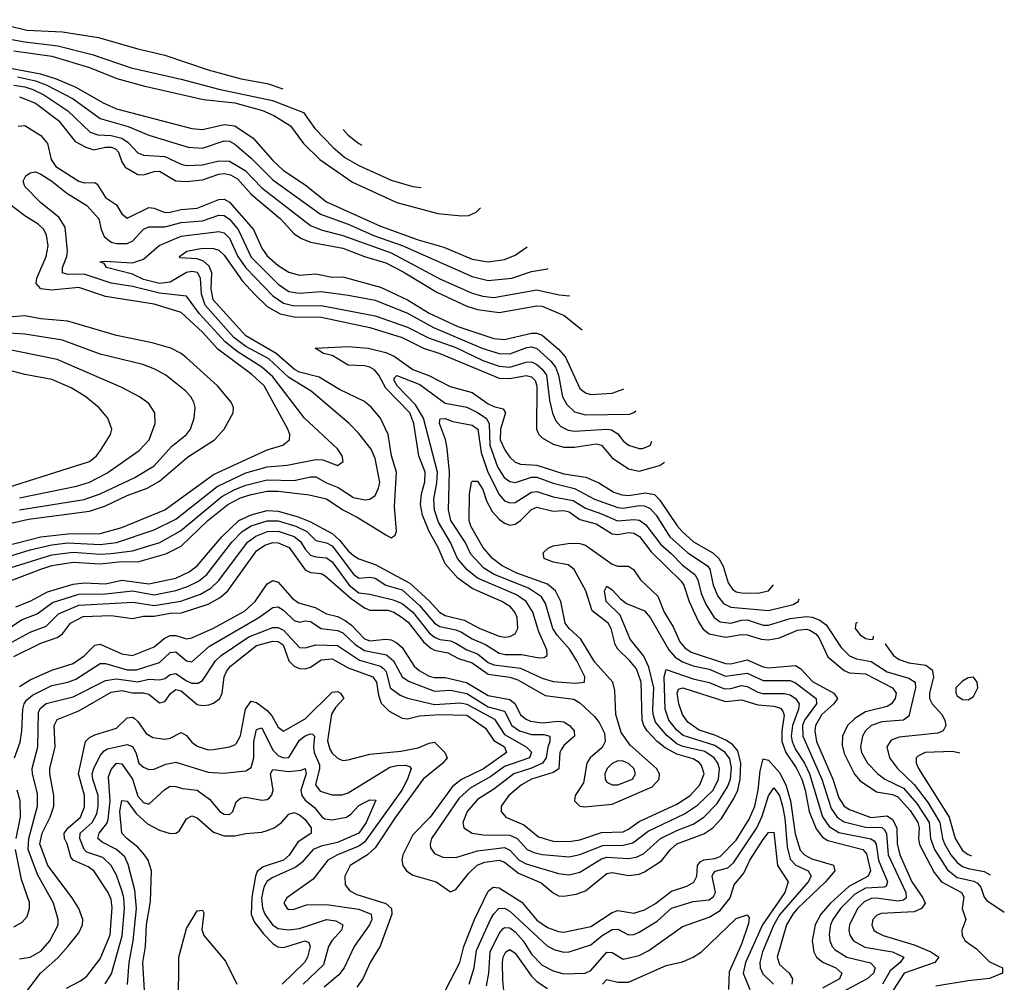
# Model space of a CAD drawing. Header units: inches. Extents: x 1305375 to 1407406, y 744550 to 841633.
# Tile 441 of 509: x 1375911 to 1379565, y 835577 to 839149. Entities that reach past the tile are written whole.
import ezdxf

# ---------------------------------------------------------------- set-up
doc = ezdxf.new("R2010")
doc.units = ezdxf.units.IN
doc.header["$MEASUREMENT"] = 0
doc.layers.add('B3873', color=7, linetype='Continuous')

msp = doc.modelspace()

# ---------------------------------------------------------------- linework, layer by layer
at = {"layer": 'B3873', "color": 5}
for points, elevation in [([(1375123, 838864.4), (1375130, 838862.5), (1375170, 838861.3), (1375210, 838866.4), (1375270, 838903.8), (1375319.2, 838920.8), (1375350, 838938), (1375505.2, 839050), (1375521.1, 839070), (1375541.9, 839118.1), (1375563, 839137), (1375590, 839149.3), (1375797.9, 839137.9), (1375867.5, 839127.5), (1375937.1, 839110), (1376070, 839103.8), (1376203.5, 839083.6), (1376350, 839040.6), (1376450, 839017.2), (1376610, 838963.5), (1376733.1, 838930), (1376830, 838912.8), (1376888, 838892.7)], 1860), ([(1375758, 839098), (1375930, 839066.5), (1376052.1, 839052.1), (1376179.6, 839019.6), (1376324.7, 838970), (1376510, 838928.9), (1376650, 838891.4), (1376849.7, 838849.7), (1376964.3, 838804.3), (1377006, 838746), (1377074.8, 838674.8), (1377118.1, 838638.1), (1377170, 838607.7), (1377290, 838554.3), (1377370, 838530.1), (1377401.4, 838525.9)], 1840), ([(1375890, 839033.3), (1376030, 839013.9), (1376170, 838971.7), (1376271.5, 838931.5), (1376370, 838903.8), (1376592.7, 838852.7), (1376710, 838841.3), (1376812.4, 838812.4), (1376853.8, 838793.8), (1376915.8, 838755.8), (1376964.6, 838690), (1377024.9, 838630), (1377146, 838546), (1377310, 838470.4), (1377462.4, 838430), (1377550, 838420.8), (1377577.5, 838422.5), (1377604.6, 838435.4), (1377620.9, 838450.4)], 1820), ([(1375830, 838977.5), (1375988, 838948), (1376046, 838930), (1376119.2, 838899.3), (1376220.5, 838840.5), (1376270, 838818.1), (1376550, 838745.6), (1376590, 838742.3), (1376670, 838759.8), (1376710, 838754.8), (1376777.2, 838710), (1376850, 838626.9), (1376890, 838590.1), (1376970, 838535.8), (1377050, 838473.3), (1377250, 838383.1), (1377390, 838332.5), (1377484.5, 838304.5), (1377590, 838261.1), (1377649.6, 838250.4), (1377710, 838259), (1377750, 838274.8), (1377794.7, 838306.1)], 1780), ([(1375903.3, 838936.7), (1375970, 838922.3), (1376010, 838907.3), (1376110, 838855.5), (1376210, 838782), (1376313.1, 838753.1), (1376390, 838721), (1376536.3, 838676.3), (1376590, 838672.1), (1376670, 838700.1), (1376690, 838698.3), (1376710, 838687.2), (1376770, 838635.4), (1376850, 838555), (1377026.9, 838426.9), (1377130, 838390.6), (1377227.5, 838347.5), (1377330, 838311.8), (1377590, 838195.9), (1377650, 838181.9), (1377737.4, 838190), (1377810, 838214.7), (1377870, 838224.5), (1377872, 838225.5)], 1760), ([(1375890, 838906.8), (1375930, 838900.3), (1375959.4, 838890), (1376000.3, 838870), (1376090, 838811), (1376172.4, 838732.4), (1376201.6, 838721.6), (1376250, 838719.3), (1376290, 838710), (1376314.1, 838694.1), (1376350, 838654.7), (1376370, 838646.3), (1376450, 838641.4), (1376510, 838612.9), (1376530, 838608.5), (1376590, 838610.6), (1376650, 838625.5), (1376690, 838623.6), (1376747.3, 838590), (1376810, 838525.3), (1376990, 838386), (1377029.4, 838369.4), (1377110, 838348.4), (1377290, 838283.8), (1377470, 838187.9), (1377590, 838133.9), (1377630, 838123.1), (1377670, 838118.5), (1377830, 838146.4), (1377912.5, 838127.5), (1377952.7, 838123.8)], 1740), ([(1375910, 838863), (1375970, 838839), (1376055.1, 838775.1), (1376117.6, 838697.6), (1376156.1, 838676.1), (1376186.8, 838666.8), (1376230, 838675.8), (1376250, 838676), (1376266.5, 838670), (1376277.4, 838657.4), (1376290, 838621.6), (1376302.5, 838602.5), (1376350, 838574.8), (1376370, 838572.9), (1376410, 838585.8), (1376430, 838587.6), (1376490, 838551.4), (1376530, 838548.5), (1376590, 838555.4), (1376650, 838576), (1376670, 838578.6), (1376693.8, 838573.8), (1376718.9, 838558.9), (1376770, 838501.7), (1376878.6, 838410), (1376930, 838354.7), (1376956.8, 838336.8), (1376990, 838323.9), (1377110, 838301.2), (1377190, 838270.8), (1377270, 838246.9), (1377333.7, 838213.7), (1377458.5, 838138.5), (1377570, 838086.1), (1377610, 838074.1), (1377690, 838062.1), (1377830, 838087.6), (1377850, 838085.7), (1377931.4, 838051.4), (1377997.8, 837998.7)], 1720), ([(1375905.8, 838754.2), (1375930, 838756), (1375990, 838719.6), (1376014.6, 838690), (1376028.5, 838630), (1376045, 838605), (1376130, 838550.1), (1376150, 838543.6), (1376190, 838544.7), (1376198.7, 838538.7), (1376229.8, 838489.8), (1376270, 838462), (1376290, 838428.8), (1376310, 838413.1), (1376390, 838452.6), (1376410, 838450.1), (1376450, 838433.5), (1376470, 838435.1), (1376510, 838445.4), (1376570, 838450.1), (1376650, 838482.3), (1376670, 838483.2), (1376690, 838471.6), (1376778.8, 838370), (1376810, 838301.4), (1376830, 838273.3), (1376870, 838236.7), (1376910, 838212.1), (1376950, 838201), (1377010, 838205.9), (1377070, 838194.1), (1377110, 838194.5), (1377250, 838156.5), (1377350, 838109.3), (1377430, 838059.9), (1377536.8, 838010), (1377670, 837966.2), (1377710, 837962.2), (1377810, 837985.9), (1377830, 837985.7), (1377850, 837979), (1377910, 837926.6), (1377936.3, 837896.3), (1377990, 837780.1), (1378010, 837765), (1378030, 837758.6), (1378110, 837762.8), (1378150, 837778.3), (1378151.7, 837779.6)], 1680), ([(1377111.3, 838741.7), (1377130, 838721.2), (1377170, 838689.2), (1377181.1, 838683.5)], 1860), ([(1375850, 837151.1), (1375950, 837182), (1376030, 837200), (1376090, 837207.1), (1376210, 837201.9), (1376270, 837208.4), (1376410, 837255.6), (1376490, 837295.9), (1376643.6, 837416.4), (1376750, 837467.2), (1376830, 837489.3), (1376903.8, 837496.2), (1377010, 837516.7), (1377036.3, 837516.3), (1377090, 837495.2), (1377111.9, 837510), (1377107.9, 837530), (1377090, 837556.5), (1376968.4, 837670), (1376850, 837823.8), (1376810, 837860.1), (1376718.1, 837918.1), (1376673.4, 837953.4), (1376577.8, 838057.8), (1376530, 838123.6), (1376430, 838133.7), (1376330, 838159.6), (1376250, 838170.9), (1376150, 838205.4), (1376090, 838203.9), (1376069.6, 838209.6), (1376070.4, 838230), (1376085.8, 838270), (1376088.6, 838290), (1376079.5, 838379.5), (1376056.1, 838416.1), (1375989.8, 838470), (1375929.8, 838530), (1375923.8, 838550), (1375934.5, 838570), (1375950, 838580.6), (1375970, 838585.2), (1375990, 838575.9), (1376030.6, 838550), (1376085.7, 838505.7), (1376160.2, 838460.2), (1376204.2, 838410), (1376213.2, 838370), (1376224.3, 838344.3), (1376250, 838323.7), (1376270, 838318.2), (1376310, 838318.9), (1376331.2, 838328.8), (1376370, 838371.4), (1376390, 838381), (1376450, 838380.1), (1376510, 838396.9), (1376590, 838402.3), (1376650, 838424.3), (1376670, 838422.3), (1376690, 838408.8), (1376721.7, 838370), (1376770, 838267.4), (1376870, 838167.5), (1376910, 838141.1), (1376950, 838134.5), (1377030, 838140.4), (1377130, 838127.3), (1377230, 838108.1), (1377350, 838060.4), (1377447.2, 838007.2), (1377630, 837929.1), (1377690, 837909.8), (1377730, 837908.7), (1377792.5, 837932.5), (1377810, 837934.9), (1377830, 837929.2), (1377882.5, 837882.5), (1377899.7, 837859.7), (1377911, 837830), (1377925.1, 837750), (1377940.9, 837720.9), (1377970, 837694.3), (1378010, 837682.7), (1378174.4, 837685.6), (1378190, 837691.6), (1378196.8, 837697.9)], 1660), ([(1375850, 837193.5), (1375990, 837230.2), (1376090, 837240.8), (1376210, 837242.5), (1376290, 837265.1), (1376450, 837330.1), (1376630, 837461), (1376830, 837552.9), (1376887.1, 837570), (1376912.2, 837590), (1376914.1, 837610), (1376906.2, 837630), (1376818, 837790), (1376773, 837833), (1376646.2, 837926.2), (1376589.3, 837990), (1376510, 838062.5), (1376410, 838093.2), (1376230, 838121.5), (1376130, 838155.1), (1376030, 838145.8), (1375989.1, 838150), (1375972.1, 838170), (1375974.5, 838190), (1376009.9, 838270), (1376017, 838310), (1376010.9, 838350), (1376000.8, 838370), (1375979.8, 838390), (1375930, 838420.8), (1375879.5, 838459.5)], 1680), ([(1375859.9, 837110), (1376030, 837163.2), (1376110, 837173.2), (1376210, 837165.4), (1376250, 837167.5), (1376330, 837178.4), (1376430.9, 837209.1), (1376507.9, 837252.1), (1376660.8, 837379.2), (1376710, 837406.1), (1376750, 837422), (1376830, 837442), (1376930, 837438.7), (1376990, 837453.2), (1377010, 837452.9), (1377049.8, 837429.8), (1377092.5, 837412.5), (1377150, 837375.7), (1377192.9, 837367.1), (1377210.8, 837369.2), (1377230, 837383.2), (1377242.7, 837410), (1377247.2, 837432.8), (1377230, 837520.4), (1377214.8, 837554.8), (1377170, 837613.3), (1377133.3, 837650), (1376993, 837770), (1376910, 837821.7), (1376835.3, 837890), (1376750, 837936.7), (1376705.8, 837970), (1376599.2, 838090), (1376586.2, 838130), (1376581.7, 838190), (1376570.6, 838210.6), (1376550, 838215.2), (1376530, 838211.5), (1376470, 838175.1), (1376430, 838170.6), (1376370, 838185.1), (1376330, 838205.4), (1376233.7, 838230), (1376224.2, 838244.2), (1376209.1, 838250.9), (1376226.4, 838253.6), (1376330, 838246.3), (1376370, 838260.8), (1376428.2, 838311.8), (1376510, 838345.3), (1376650, 838363.2), (1376670, 838357.8), (1376690, 838337.9), (1376720.5, 838270), (1376750, 838228), (1376850, 838124.2), (1376890, 838096.9), (1376930, 838087.3), (1377030, 838088.5), (1377230, 838050.3), (1377350, 838008.6), (1377428.4, 837968.4), (1377530, 837933), (1377630, 837883.9), (1377690, 837862.8), (1377730, 837859.9), (1377790, 837878.2), (1377810, 837878.9), (1377830, 837869.5), (1377850, 837852.7), (1377865.5, 837830), (1377877.2, 837737.2), (1377888.4, 837688.4), (1377900.4, 837660.4), (1377919.4, 837639.4), (1377946.4, 837626.4), (1377970, 837622.1), (1378090, 837630), (1378107, 837627), (1378130, 837612.6), (1378150, 837586.1), (1378170, 837570.6), (1378210, 837557.4), (1378222.4, 837557.6), (1378250, 837569.4), (1378257.3, 837584.6)], 1640), ([(1375870, 837064.4), (1375989.2, 837110), (1376030, 837123.1), (1376110, 837136.1), (1376210, 837129.7), (1376290, 837138.3), (1376350, 837137.2), (1376453.6, 837166.4), (1376510, 837195.6), (1376609.7, 837290), (1376683.3, 837350), (1376730, 837374.9), (1376770, 837387.6), (1376830, 837399.1), (1376870, 837399.1), (1376985.8, 837385.8), (1377050, 837370.9), (1377109.6, 837330), (1377163.4, 837303.4), (1377270, 837237.1), (1377290, 837226.7), (1377303.8, 837236.2), (1377309, 837251), (1377302.4, 837342.4), (1377309.3, 837470), (1377291.1, 837530), (1377277.8, 837610), (1377249.9, 837670), (1377216.7, 837710), (1377190, 837732.3), (1377097.2, 837777.2), (1377022, 837822), (1376950, 837841.3), (1376931.1, 837851.1), (1376863.3, 837910), (1376750, 837976.5), (1376629, 838110), (1376621.3, 838150), (1376623.9, 838210), (1376614.2, 838234.2), (1376592.7, 838252.7), (1376570, 838261.9), (1376505.6, 838265.6), (1376504.5, 838270), (1376530.9, 838290), (1376590, 838301.8), (1376630, 838299.9), (1376650, 838293.6), (1376670, 838275.3), (1376738.5, 838178.5), (1376782.8, 838130), (1376830, 838085.1), (1376878.1, 838058.1), (1376930, 838046.4), (1377030, 838045.1), (1377210, 838006.6), (1377330.2, 837970.2), (1377410, 837929.8), (1377470, 837910), (1377690, 837818.5), (1377730, 837818.2), (1377790, 837828.8), (1377810, 837824.3), (1377824, 837810), (1377830.5, 837790), (1377829.3, 837630), (1377837.1, 837610), (1377850, 837597.4), (1377890, 837573.8), (1377930, 837563.2), (1377970, 837562.4), (1378050, 837575.3), (1378070, 837570.7), (1378110, 837522.8), (1378170, 837481.9), (1378210, 837473.9), (1378285.3, 837494.7), (1378303.5, 837507.1)], 1620), ([(1375863, 837277), (1375943.9, 837296.1), (1376170, 837324.8), (1376230, 837345.6), (1376310, 837383.8), (1376384.2, 837410), (1376430, 837436.7), (1376534.4, 837525.6), (1376634.4, 837590), (1376669.9, 837630), (1376703.2, 837690), (1376705, 837710), (1376696.3, 837730), (1376645.2, 837790), (1376530, 837893.9), (1376509.8, 837910), (1376472, 837930), (1376402.4, 837950), (1376270, 837977.7), (1376090, 838030.3), (1375990, 838039), (1375930, 838049.6), (1375870, 838044.8)], 1720), ([(1375910, 837329.6), (1376150, 837368.1), (1376209.9, 837390), (1376338.8, 837450), (1376410, 837493.2), (1376474.7, 837565.3), (1376529.9, 837610), (1376544.7, 837630), (1376559.1, 837670), (1376562.3, 837710), (1376557.7, 837730), (1376546.2, 837750), (1376527.9, 837770), (1376453.5, 837830), (1376412.8, 837852.8), (1376367.8, 837870), (1376210, 837907.5), (1376070, 837959.9), (1375930, 837981.9), (1375850, 837987.4)], 1740), ([(1375910, 837375.2), (1376121.8, 837418.2), (1376170, 837432.6), (1376234, 837466), (1376354.9, 837550), (1376391, 837590), (1376413.3, 837650), (1376412.2, 837690), (1376390, 837724.5), (1376356, 837750), (1376290, 837784.4), (1376050, 837887.9), (1375850, 837929)], 1760), ([(1375897.3, 836970), (1375950, 836990.6), (1376013.8, 837026.2), (1376110, 837054.5), (1376150, 837058.8), (1376230, 837055.9), (1376290.6, 837069.4), (1376390, 837055), (1376490, 837076.4), (1376540, 837100), (1376570, 837122.4), (1376661.1, 837230), (1376724.5, 837290), (1376770, 837312), (1376830, 837327.6), (1376870, 837325.6), (1376944.3, 837304.3), (1376987.4, 837287.4), (1377070, 837242.3), (1377098.1, 837218.1), (1377130, 837177.5), (1377150, 837160.3), (1377170, 837148.3), (1377230, 837126.9), (1377358.5, 837058.5), (1377431.5, 836991.5), (1377469.1, 836950), (1377490, 836938.4), (1377560.8, 836920.8), (1377618.4, 836890), (1377690, 836861.3), (1377710, 836857.5), (1377730, 836859.8), (1377749.9, 836870.1), (1377759.9, 836890), (1377757.1, 836930), (1377748.2, 836950), (1377731.7, 836970), (1377699.9, 836990), (1377590, 837037.7), (1377536.9, 837076.9), (1377489.6, 837129.6), (1377464.2, 837190), (1377429.9, 837250.1), (1377405.3, 837310), (1377397.8, 837350), (1377402.1, 837390), (1377414.4, 837434.4), (1377415.3, 837470), (1377391.9, 837530), (1377374.1, 837650), (1377358.3, 837690), (1377270, 837781.5), (1377243.4, 837830), (1377227.3, 837850), (1377210, 837860.2), (1377190, 837864.9), (1377130, 837867.2), (1377070, 837902.6), (1377039, 837910), (1377008, 837930), (1377130, 837936.4), (1377204.6, 837930), (1377270, 837914.6), (1377300.2, 837900.2), (1377370, 837851.5), (1377429.3, 837829.3), (1377508.5, 837788.5), (1377590, 837766), (1377650, 837723.3), (1377670, 837713.2), (1377705.5, 837705.5), (1377714.3, 837690), (1377695.2, 837630), (1377694.5, 837590), (1377712.6, 837550), (1377730, 837525.7), (1377750, 837507.6), (1377770, 837499.2), (1377830, 837496.2), (1377930, 837463.8), (1378011.8, 837451.8), (1378060.1, 837430), (1378116.2, 837396.2), (1378145.6, 837385.6), (1378170, 837383.4), (1378233.2, 837393.2), (1378267, 837387), (1378286.4, 837366.4), (1378350.7, 837270.7), (1378369.4, 837250), (1378411.5, 837211.5), (1378483.6, 837170), (1378505.4, 837150), (1378521.5, 837121.5), (1378539.7, 837059.7), (1378555.8, 837035.8), (1378570, 837026.3), (1378590, 837022.2), (1378650, 837020.3), (1378690, 837029.3), (1378707.1, 837050), (1378706.9, 837051.7)], 1580), ([(1375790, 837389), (1376170, 837509.2), (1376195.7, 837530), (1376211.1, 837550), (1376248.2, 837610), (1376253.2, 837630), (1376238.5, 837670), (1376204.7, 837710), (1376156.2, 837750), (1376102.6, 837782.6), (1376030, 837814), (1375930, 837832.6), (1375870, 837849.1)], 1780), ([(1375830, 836864), (1375917.8, 836922.2), (1375975.8, 836944.2), (1376033.4, 836986.6), (1376130, 837017.6), (1376230, 837017.9), (1376330, 837029.8), (1376410, 837015.2), (1376490, 837030.5), (1376533.8, 837046.2), (1376574.6, 837065.4), (1376605.1, 837090), (1376698.4, 837210), (1376736.3, 837250), (1376770, 837270.5), (1376830, 837289.2), (1376870, 837288.9), (1376935.5, 837270), (1376976.5, 837250), (1377010, 837216.7), (1377050, 837207.6), (1377070, 837196.6), (1377150, 837090.8), (1377170, 837077.1), (1377210, 837080.2), (1377230, 837076.1), (1377270, 837050.9), (1377330, 837033.5), (1377395, 836975), (1377450, 836910.1), (1377470, 836897.1), (1377530, 836884.8), (1377550, 836876.2), (1377590, 836851.6), (1377639.4, 836830), (1377690, 836797.8), (1377713, 836793), (1377772.9, 836792.9), (1377838.8, 836781.2), (1377857.4, 836782.6), (1377868.4, 836790), (1377866.6, 836810), (1377837.4, 836877.4), (1377815.2, 836950), (1377790.3, 836990), (1377754.8, 837014.8), (1377610, 837076.2), (1377570, 837109.3), (1377535.4, 837150), (1377509.1, 837209.1), (1377464.8, 837284.8), (1377450.6, 837329.4), (1377447.9, 837370), (1377459.5, 837430), (1377461.3, 837470), (1377409, 837670), (1377380.3, 837720.3), (1377312.2, 837790), (1377300.1, 837810), (1377301.2, 837818.8), (1377310, 837829.2), (1377395.7, 837795.7), (1377490, 837726.5), (1377570, 837711.3), (1377610, 837691.8), (1377641.4, 837670), (1377653.5, 837650), (1377655.9, 837570), (1377684, 837490), (1377708.3, 837450), (1377730, 837435), (1377751.3, 837431.3), (1377810, 837451.2), (1377830, 837451.9), (1377890, 837429.6), (1377970, 837409.1), (1378043.9, 837370), (1378130, 837338.6), (1378150, 837336.5), (1378210, 837346.1), (1378230, 837345.1), (1378250, 837335.1), (1378272.2, 837310), (1378323.4, 837230), (1378390.1, 837170), (1378462.9, 837122.9), (1378471.7, 837110), (1378484.4, 837050), (1378501.3, 837010), (1378522.4, 836982.4), (1378550, 836968.5), (1378690, 836956.9), (1378780.6, 836979.4), (1378799.5, 836990), (1378803.9, 836999.4)], 1560), ([(1375868.7, 836831.3), (1375950, 836875.7), (1376010, 836898.1), (1376055.3, 836944.7), (1376130, 836975.8), (1376332.8, 836987.2), (1376410, 836974.6), (1376508.9, 836991.1), (1376582.6, 837017.4), (1376620.2, 837039.8), (1376650, 837067.5), (1376756.5, 837210), (1376787.8, 837232.2), (1376830.7, 837249.3), (1376870, 837251), (1376930, 837231.6), (1376953.1, 837213.1), (1376970, 837183.8), (1376990, 837162.5), (1377010, 837155.4), (1377050, 837152.2), (1377070, 837136.8), (1377133.1, 837050), (1377170, 837022.1), (1377210, 837017.3), (1377296.5, 836996.5), (1377330, 836982.7), (1377370, 836949.8), (1377430, 836873.2), (1377450, 836857.1), (1377470, 836848.5), (1377510, 836843.5), (1377530, 836835.6), (1377570, 836810.1), (1377610, 836795.4), (1377650, 836763.5), (1377670, 836754.9), (1377770, 836743), (1377850, 836705.7), (1377890, 836693.1), (1377972.8, 836687.2), (1378006.6, 836690), (1378008.3, 836710), (1377978.3, 836770), (1377951.9, 836811.9), (1377905.3, 836865.3), (1377889.9, 836890), (1377862.5, 836982.5), (1377847.4, 837007.4), (1377799.5, 837039.5), (1377671.9, 837090), (1377633.3, 837113.3), (1377585.2, 837165.2), (1377564.2, 837210), (1377511.4, 837290), (1377502.8, 837330), (1377505.4, 837470), (1377497.8, 837557.8), (1377491.6, 837591.6), (1377468.8, 837650), (1377470, 837662.8), (1377471.8, 837668.2), (1377490, 837669), (1377518.2, 837658.2), (1377590, 837644.1), (1377610.9, 837630), (1377623.5, 837543.5), (1377648.8, 837470), (1377690, 837386.8), (1377710, 837363.7), (1377730, 837355.8), (1377750, 837357.4), (1377810, 837395.6), (1377830, 837398.8), (1377890, 837378.5), (1377964.7, 837364.7), (1378010, 837335.9), (1378070, 837315.8), (1378128.9, 837288.9), (1378190, 837294.1), (1378211.3, 837291.3), (1378235, 837275), (1378290, 837201.3), (1378328.6, 837168.6), (1378370, 837124.8), (1378416.2, 837090), (1378427.6, 837070), (1378439.5, 837019.5), (1378458.2, 836978.2), (1378488.5, 836930), (1378510, 836914.4), (1378550, 836909.8), (1378590, 836920.7), (1378610, 836921.4), (1378670, 836902.4), (1378690, 836902.5), (1378770, 836926.7), (1378830, 836934.9), (1378852.1, 836932.1), (1378880.5, 836920.5), (1378903.5, 836903.5), (1378959.7, 836819.7), (1378990, 836788.3), (1379016.5, 836776.6), (1379070, 836767.8), (1379130, 836729.3), (1379210, 836705.3), (1379233.6, 836690), (1379234.8, 836670), (1379210, 836564.1), (1379190.6, 836549.4), (1379110, 836543.4), (1379070, 836529.5), (1379050.1, 836510), (1379038.5, 836490), (1379031, 836451), (1379034.7, 836430), (1379056.4, 836390), (1379095, 836350), (1379120.7, 836330), (1379190, 836297), (1379240.3, 836240.3), (1379285.2, 836170), (1379291.2, 836110), (1379305.2, 836070), (1379354, 835994), (1379390, 835965.7), (1379451.6, 835951.6), (1379464.6, 835944.6), (1379477.2, 835930), (1379490, 835892.2), (1379500.1, 835880.1), (1379564.6, 835837.5)], 1540), ([(1375890, 836785.4), (1375990, 836834.8), (1376050, 836855.8), (1376070.4, 836869.6), (1376099.3, 836910), (1376146.2, 836933.8), (1376250, 836938), (1376330, 836926.7), (1376370, 836935.2), (1376410, 836935), (1376470, 836946.8), (1376512, 836948), (1376610, 836979.9), (1376654.8, 837005.2), (1376683.5, 837030), (1376790, 837178.1), (1376820.5, 837199.5), (1376850, 837209.3), (1376870, 837208.1), (1376910.6, 837190.6), (1376970, 837107), (1376990, 837097.3), (1377030, 837093.5), (1377045.1, 837085.1), (1377141.6, 837001.6), (1377190, 836966.7), (1377210, 836957.9), (1377277.7, 836957.7), (1377299.2, 836950), (1377330, 836930.6), (1377352.9, 836912.9), (1377410, 836839.8), (1377436.4, 836816.4), (1377450, 836809.3), (1377499.8, 836799.8), (1377538.9, 836778.9), (1377590, 836762.2), (1377650, 836720.3), (1377730, 836709.1), (1377759.7, 836699.7), (1377861.2, 836641.2), (1377967, 836627), (1377990, 836613.9), (1378043.6, 836563.6), (1378061.1, 836541.1), (1378081.6, 836501.6), (1378083.9, 836470), (1378072.3, 836447.7), (1378027.9, 836410), (1378015.3, 836390), (1378002.8, 836317.2), (1377972.5, 836270), (1377970.2, 836250), (1377989.1, 836230), (1378007.4, 836227.4), (1378110, 836237.6), (1378257.4, 836302.6), (1378284.4, 836330), (1378285.4, 836350), (1378273.5, 836370), (1378176.7, 836456.7), (1378143.2, 836503.2), (1378123.3, 836570), (1378119.2, 836659.2), (1378111.4, 836690), (1378044.7, 836764.7), (1377993.8, 836850), (1377949.5, 836889.5), (1377935, 836910), (1377919.1, 836990), (1377899, 837030), (1377870, 837053.9), (1377755.6, 837095.6), (1377701.8, 837121.8), (1377664.9, 837150), (1377630, 837192.1), (1377585.4, 837270), (1377578.8, 837290), (1377580.4, 837390), (1377588, 837432), (1377590, 837437.1), (1377610, 837436.2), (1377630, 837405.8), (1377643.7, 837363.7), (1377663.9, 837323.9), (1377690, 837295.1), (1377710, 837280.6), (1377730, 837273.6), (1377750, 837277.2), (1377770, 837290.8), (1377810, 837331.1), (1377830, 837339.6), (1377890, 837325.6), (1377930, 837327.2), (1377950, 837322.5), (1377990, 837294.6), (1378050, 837278), (1378110, 837241.7), (1378130, 837238.4), (1378170, 837245.6), (1378190, 837243.9), (1378210.8, 837230.8), (1378254.7, 837174.7), (1378365.3, 837065.3), (1378375.9, 837050), (1378394.9, 836990), (1378430, 836914.1), (1378447.6, 836887.6), (1378470, 836870.4), (1378530, 836857.1), (1378590, 836867.5), (1378610, 836866.6), (1378662.4, 836850), (1378690, 836847.2), (1378730, 836854.6), (1378796.8, 836883.2), (1378830, 836886.8), (1378843.2, 836883.2), (1378864.8, 836870), (1378875.9, 836855.9), (1378910, 836784.7), (1378970, 836734.4), (1378990, 836725.8), (1379050, 836721.2), (1379150.1, 836670), (1379163.1, 836650), (1379159, 836630), (1379146, 836610), (1379130, 836600.1), (1379050, 836580.9), (1379010, 836555.7), (1378982.3, 836530), (1378963.6, 836490), (1378963.2, 836456.8), (1378970, 836425.9), (1379009.1, 836349.1), (1379030, 836323.8), (1379090, 836283.5), (1379150, 836274.2), (1379170, 836265.2), (1379214.7, 836214.7), (1379243.9, 836170), (1379248.5, 836150), (1379246.1, 836110), (1379250, 836087.8), (1379304, 835984), (1379331.2, 835950), (1379405.9, 835910), (1379413.9, 835893.9), (1379408.7, 835850), (1379421.4, 835810), (1379406.9, 835770), (1379408.2, 835750), (1379419.1, 835730), (1379461.3, 835701.3), (1379510, 835652.4), (1379557.7, 835630), (1379558.4, 835610), (1379509.8, 835590.2), (1379430, 835582.1), (1379310, 835561.9)], 1520), ([(1375910, 836674.5), (1375950, 836699), (1376030, 836735.3), (1376110, 836760.2), (1376150, 836787.8), (1376190, 836827.9), (1376210, 836831.2), (1376290, 836795.7), (1376330, 836789.4), (1376410, 836822.3), (1376447.7, 836852.3), (1376470, 836863.5), (1376490, 836863.6), (1376530, 836851.6), (1376550, 836854.8), (1376630, 836890.6), (1376745.6, 836954.4), (1376785.2, 836990), (1376830, 837055.1), (1376850, 837068), (1376870, 837062), (1376922.5, 837002.5), (1376945.3, 836985.3), (1377007.6, 836967.6), (1377050, 836944.7), (1377090, 836934.8), (1377119.2, 836919.2), (1377141.8, 836901.8), (1377190, 836850.9), (1377210, 836843.9), (1377270, 836849.8), (1377290, 836847.1), (1377310, 836836.6), (1377330, 836818.7), (1377374.6, 836750), (1377393.6, 836733.6), (1377430, 836713), (1377450, 836708.2), (1377490, 836707.7), (1377568.8, 836688.8), (1377650, 836641.5), (1377730, 836626.1), (1377749.7, 836609.7), (1377770, 836569.7), (1377790, 836552.9), (1377806.1, 836546.1), (1377850, 836539.7), (1377910, 836546), (1377930, 836542.8), (1377951.8, 836530), (1377968.3, 836510), (1377969.3, 836490), (1377930, 836455.5), (1377920, 836440), (1377915.7, 836430), (1377911.4, 836368.6), (1377890, 836355.5), (1377810.1, 836330), (1377772.5, 836310), (1377726.5, 836270), (1377698, 836230), (1377697.6, 836210), (1377714.7, 836190), (1377781.2, 836161.2), (1377836.6, 836116.6), (1377890, 836099.9), (1377950, 836098.7), (1377990, 836105.1), (1378070, 836132.2), (1378150, 836135.7), (1378170, 836144.6), (1378210, 836173.9), (1378350, 836237.2), (1378398.4, 836270), (1378434.8, 836310), (1378450.3, 836350), (1378441.4, 836381.4), (1378432.9, 836392.9), (1378410, 836406.3), (1378350, 836423.8), (1378306.3, 836446.3), (1378276, 836470), (1378239.4, 836510), (1378226.6, 836530), (1378220.8, 836550), (1378217.7, 836690), (1378199.5, 836739.5), (1378175.7, 836770), (1378130, 836812.5), (1378120.9, 836830), (1378106.2, 836890), (1378094.9, 836910), (1378035.9, 836955.9), (1378011.7, 837030), (1377968.7, 837108.7), (1377946.3, 837126.3), (1377890, 837136.3), (1377857.7, 837150), (1377853.7, 837170), (1377872.1, 837187.9), (1377890, 837196.4), (1377954, 837206), (1377990, 837204.9), (1378010, 837198.9), (1378110, 837128.4), (1378130, 837121.4), (1378170, 837120.5), (1378189.1, 837109.1), (1378214.1, 837070), (1378278.6, 837010), (1378302.1, 836950), (1378335.6, 836895.6), (1378360.4, 836840.3), (1378378.6, 836818.6), (1378402.3, 836802.3), (1378530, 836760.2), (1378550, 836759.2), (1378610, 836773.7), (1378670, 836747.5), (1378690, 836743.2), (1378790, 836752.8), (1378810, 836740.3), (1378852.7, 836692.7), (1378932.4, 836650), (1378946.2, 836630), (1378932.5, 836610), (1378887.2, 836570), (1378864.2, 836530), (1378861.1, 836510), (1378868.3, 836470), (1378928, 836330), (1378950, 836261.5), (1378970, 836230.1), (1378990, 836217.8), (1379068.9, 836188.9), (1379130, 836194.3), (1379150, 836181.4), (1379166.4, 836150), (1379167, 836090), (1379176.6, 836050), (1379221.2, 835950), (1379262.8, 835890), (1379270.5, 835870), (1379256.8, 835850), (1379230, 835838.8), (1379107.7, 835832.3), (1379090, 835824.9), (1379077, 835810), (1379072.5, 835790), (1379080.1, 835770), (1379090, 835762.2), (1379115.2, 835750), (1379230, 835716), (1379292.2, 835690), (1379321.6, 835670), (1379306.2, 835650), (1379192.7, 835610), (1379152.3, 835547.7)], 1480), ([(1375892.3, 836410), (1375912.4, 836467.6), (1375919.7, 836510), (1375923, 836590), (1375927.2, 836610), (1375936, 836624), (1375958.1, 836641.9), (1376030, 836678.6), (1376090, 836690.1), (1376118.9, 836701.1), (1376210, 836759.9), (1376230, 836759.5), (1376310, 836736.3), (1376344.2, 836735.8), (1376430, 836763.8), (1376470, 836800.5), (1376490, 836802.9), (1376530, 836770.1), (1376550, 836766.5), (1376615.4, 836824.6), (1376797.9, 836930), (1376850, 836967.6), (1376870, 836969.7), (1376890, 836957.3), (1376930, 836919.4), (1376950, 836913.8), (1376970, 836918), (1376990, 836915.2), (1377030, 836889.2), (1377090, 836882.4), (1377110, 836874.1), (1377155.5, 836830), (1377190, 836807.5), (1377271.9, 836791.9), (1377298.1, 836770), (1377329.8, 836709.8), (1377354.2, 836694.2), (1377450, 836656.7), (1377510, 836660.3), (1377570, 836648.2), (1377650, 836599.6), (1377710, 836582.4), (1377737.4, 836530), (1377765.3, 836510), (1377810, 836495.8), (1377856, 836496), (1377878.4, 836490), (1377878.5, 836470), (1377870.5, 836449.5), (1377864.4, 836410), (1377850.5, 836390), (1377810, 836371), (1377744.8, 836350), (1377670, 836293.7), (1377610, 836255.3), (1377572, 836210), (1377555.6, 836170), (1377559.3, 836150), (1377590.1, 836130.1), (1377630, 836124.1), (1377730, 836122.6), (1377757.5, 836110), (1377793.9, 836070), (1377818.3, 836058.3), (1377850, 836051.4), (1377950, 836042.2), (1377990, 836051.2), (1378075.4, 836084.6), (1378150, 836085.9), (1378185.8, 836094.2), (1378242.5, 836137.5), (1378377.5, 836202.5), (1378426.4, 836233.6), (1378484, 836290), (1378503.9, 836330), (1378507.8, 836370), (1378501.8, 836390), (1378488.6, 836410), (1378453.4, 836433.4), (1378372, 836452), (1378350, 836461.4), (1378312.2, 836492.2), (1378270, 836542.6), (1378261.2, 836570), (1378260.2, 836590), (1378264, 836670), (1378245.8, 836745.8), (1378226.5, 836786.5), (1378175.8, 836850), (1378139.3, 836939.3), (1378086.8, 836990), (1378081.5, 837030), (1378090, 837047), (1378110, 837033.4), (1378139.9, 836999.9), (1378162.2, 836982.2), (1378230, 836955.4), (1378250, 836930.8), (1378319.6, 836810), (1378343.6, 836783.6), (1378370, 836766.3), (1378410, 836751.5), (1378470, 836738.6), (1378530, 836712.7), (1378610, 836724.3), (1378670, 836697), (1378770, 836696.6), (1378790, 836687.8), (1378866.6, 836630), (1378868.1, 836610), (1378823.6, 836550), (1378816.2, 836530), (1378816.6, 836490), (1378887.5, 836330), (1378921.8, 836221.8), (1378945, 836190), (1378970, 836172.5), (1379050, 836152), (1379110, 836150.8), (1379121, 836141), (1379128, 836128), (1379134.1, 836050), (1379199, 835910), (1379200.5, 835890), (1379190, 835881.1), (1379170, 835877.2), (1379090, 835889.2), (1379070, 835888.1), (1379044.9, 835875.1), (1379020.1, 835850), (1378989.6, 835789.6), (1378987.3, 835770), (1378991.5, 835751.5), (1379004.8, 835730), (1379046.7, 835706.7), (1379149.8, 835689.8), (1379191.9, 835670), (1379178.6, 835650), (1379141.2, 835618.8), (1379113.2, 835570)], 1460), ([(1375910, 835663.4), (1375950, 835669.6), (1375990, 835692.6), (1376022.8, 835730), (1376053.3, 835790), (1376053.3, 835810), (1376036, 835870), (1375977.1, 835977.1), (1375942.7, 836070), (1375945.1, 836110), (1375977.7, 836230), (1375976.9, 836276.9), (1375958.1, 836350), (1375957.3, 836370), (1375978.3, 836450), (1375981.4, 836578.6), (1375987.5, 836592.5), (1376010, 836611.2), (1376110, 836635.6), (1376230, 836696.8), (1376270, 836703.2), (1376350, 836691.4), (1376390, 836702.3), (1376430, 836698.7), (1376450, 836704.6), (1376470, 836719.2), (1376490, 836722.9), (1376530, 836695.4), (1376550, 836687), (1376573.5, 836686.5), (1376590, 836696.6), (1376637.7, 836770), (1376659, 836790), (1376760.9, 836859.1), (1376850, 836893.3), (1376870, 836893.7), (1376890, 836883.9), (1376950, 836819.7), (1376970, 836818.2), (1377010.6, 836829.4), (1377090, 836826.2), (1377172.3, 836772.3), (1377249.9, 836749.9), (1377261.2, 836741.2), (1377270.7, 836730), (1377285.9, 836670), (1377322.7, 836642.7), (1377350.6, 836630.6), (1377450, 836608.3), (1377546.5, 836613.5), (1377570, 836609.5), (1377672.7, 836552.7), (1377710, 836496.5), (1377790.7, 836450), (1377810.8, 836430.8), (1377802.4, 836410), (1377710, 836377.6), (1377659.1, 836340.9), (1377583.2, 836296.8), (1377541.1, 836258.9), (1377439.6, 836110), (1377433.8, 836090), (1377435.6, 836075.6), (1377450, 836054.5), (1377481.5, 836041.5), (1377530, 836040.1), (1377610, 836064.5), (1377710, 836076.4), (1377730, 836066.7), (1377764.6, 836030), (1377790, 836015.9), (1377910, 835980.6), (1377950, 835975.5), (1377990, 835986), (1378070, 836035.3), (1378090, 836041.6), (1378170, 836035.7), (1378198.5, 836041.5), (1378226.1, 836053.9), (1378289.4, 836110), (1378350, 836140.5), (1378410, 836163.8), (1378450, 836189.4), (1378499.2, 836240.8), (1378538, 836302), (1378548.3, 836330), (1378552.7, 836372.7), (1378545.7, 836405.7), (1378529.1, 836429.1), (1378490, 836456), (1378372.8, 836492.8), (1378350, 836511.9), (1378319.3, 836550), (1378306.3, 836590), (1378302.5, 836710), (1378310, 836738), (1378410, 836702.7), (1378468.9, 836688.9), (1378526, 836666), (1378550, 836667), (1378590, 836678.1), (1378610, 836674.7), (1378650, 836653), (1378668.9, 836648.9), (1378749.1, 836649.1), (1378770, 836643.1), (1378790.1, 836630), (1378804, 836610), (1378801, 836590), (1378778.1, 836530), (1378773.6, 836490), (1378777.1, 836470), (1378790, 836440.6), (1378823.4, 836390), (1378841.2, 836350), (1378890.4, 836190.4), (1378914.8, 836154.8), (1378950, 836132.5), (1379069.4, 836109.4), (1379081.2, 836101.2), (1379089.2, 836089.2), (1379098, 836030), (1379130.6, 835949.4), (1379126.1, 835933.9), (1379118.3, 835930), (1379050, 835925.6), (1379010, 835904.2), (1378956.4, 835850), (1378928.3, 835810), (1378920.2, 835790), (1378914.4, 835754.4), (1378917, 835730), (1378925.3, 835710), (1378936.8, 835696.8), (1378980.2, 835670), (1379068.7, 835648.7), (1379085.5, 835630), (1379079.5, 835610), (1379056.3, 835590), (1378944.2, 835530)], 1440), ([(1379019, 836911.9), (1379013.4, 836910), (1379011.7, 836890), (1379030, 836866), (1379050, 836853.1), (1379070, 836849.3), (1379078, 836850), (1379079.8, 836860.9)], 1560), ([(1375930, 835533.4), (1375987.8, 835610), (1376052.2, 835667.8), (1376089.5, 835710), (1376130, 835759.8), (1376144.4, 835790), (1376145, 835810), (1376130.7, 835850), (1376106.4, 835890), (1376015.1, 836010), (1375986.4, 836090), (1375994.5, 836130), (1376024.1, 836190), (1376037.3, 836230), (1376037.4, 836270), (1376022.7, 836350), (1376023.3, 836370), (1376042.5, 836450), (1376039.3, 836530), (1376050, 836552.4), (1376130, 836583.8), (1376250, 836653), (1376290, 836659.1), (1376330, 836651.1), (1376371, 836651.1), (1376390, 836645.9), (1376430, 836614.1), (1376450, 836619.3), (1376471.1, 836648.9), (1376490, 836663.5), (1376510, 836658.7), (1376570, 836608), (1376590, 836603.8), (1376613.4, 836606.6), (1376630, 836612.4), (1376653.2, 836630), (1376663, 836650), (1376669.6, 836710), (1376678, 836730), (1376693.8, 836750), (1376790, 836826.6), (1376850, 836842.6), (1376870, 836841.1), (1376888.7, 836828.7), (1376910.3, 836770.3), (1376929.8, 836749.8), (1376950, 836741.8), (1376970, 836740.1), (1376990, 836745.7), (1377030, 836773.5), (1377070, 836777.1), (1377130, 836744.1), (1377222, 836710), (1377235.2, 836690), (1377242.5, 836642.5), (1377252.8, 836612.8), (1377282.4, 836582.4), (1377330, 836556.8), (1377350, 836554.2), (1377394.7, 836565.3), (1377470, 836570.2), (1377570, 836568.1), (1377639.9, 836519.9), (1377670, 836473.5), (1377710.1, 836450), (1377717.3, 836430), (1377631.6, 836368.4), (1377550.5, 836329.5), (1377516.6, 836303.4), (1377433.9, 836190), (1377370, 836123.4), (1377333.2, 836050), (1377329.6, 836030), (1377332.8, 836010), (1377346.2, 835990), (1377370, 835974.2), (1377456.9, 835950), (1377510, 835913), (1377530, 835921.4), (1377577.9, 835982.1), (1377609.1, 836010.9), (1377637, 836023), (1377690, 836030), (1377710, 836022.5), (1377761.7, 835981.7), (1377845.7, 835945.7), (1377890, 835908.3), (1377910, 835897.9), (1377930, 835896.1), (1377975.7, 835904.3), (1378010, 835916.7), (1378090, 835980.1), (1378110, 835983.6), (1378170, 835972.7), (1378210, 835978.6), (1378230, 835986.7), (1378292.5, 836027.5), (1378326.3, 836070), (1378349.5, 836090), (1378450, 836127.6), (1378482.7, 836150), (1378515.3, 836184.7), (1378560.7, 836259.3), (1378575.5, 836290), (1378584.8, 836330), (1378587, 836390), (1378575.9, 836435.9), (1378557.7, 836457.7), (1378533.6, 836473.6), (1378490, 836494.2), (1378432.4, 836512.4), (1378390, 836542.2), (1378370.2, 836570.2), (1378356.4, 836610), (1378350.3, 836649.7), (1378355.9, 836664.1), (1378372.3, 836670), (1378530, 836619.3), (1378590, 836624.9), (1378650, 836606.3), (1378710, 836601.5), (1378734.1, 836594.1), (1378743.4, 836583.4), (1378748.1, 836568.1), (1378738.6, 836510), (1378739.1, 836470), (1378754.3, 836430), (1378792.8, 836372.8), (1378813.2, 836330), (1378825.9, 836290), (1378840.8, 836210), (1378866, 836146), (1378890, 836115), (1378910, 836102.6), (1379040.1, 836070), (1379053.1, 836053.1), (1379067.6, 835990), (1379059.4, 835970), (1378987.3, 835932.7), (1378919.4, 835870), (1378884.3, 835830), (1378862.6, 835790), (1378852.1, 835730), (1378857.7, 835690), (1378867.8, 835670), (1378891.4, 835651.4), (1378939.3, 835630), (1378961.5, 835610), (1378952.8, 835590), (1378890, 835554.3)], 1420), ([(1379124.3, 836834), (1379124.2, 836830), (1379153.8, 836790), (1379174.8, 836774.8), (1379210, 836762), (1379273.1, 836753.1), (1379296.9, 836736.9), (1379302.1, 836710), (1379287.4, 836650), (1379287.1, 836630), (1379296.6, 836610), (1379332.7, 836570), (1379344.5, 836550), (1379347.8, 836530), (1379337.1, 836510), (1379318.3, 836501.7), (1379174.1, 836485.9), (1379144.6, 836475.4), (1379128.5, 836450), (1379139.2, 836410), (1379168.8, 836370), (1379230.3, 836310.3), (1379282.4, 836242.4), (1379325.6, 836170), (1379335.2, 836110), (1379342.7, 836090), (1379366.3, 836050), (1379390, 836021.3), (1379410, 836006.7), (1379430, 835999.2), (1379490, 835988), (1379512.4, 835976.1)], 1560), ([(1376085.1, 835554.9), (1376137.4, 835582.6), (1376160, 835600), (1376210, 835664.1), (1376247, 835753), (1376254.7, 835854.7), (1376250, 835884.1), (1376239.3, 835910), (1376186, 835990), (1376165.6, 836005.6), (1376110, 836029.7), (1376101.5, 836041.5), (1376087.4, 836090), (1376076.9, 836110), (1376076.5, 836130), (1376090.8, 836150), (1376137.1, 836190), (1376151.6, 836228.4), (1376151.2, 836270), (1376128.8, 836350), (1376155.6, 836470), (1376170, 836484.8), (1376190, 836495.1), (1376270, 836519.8), (1376310, 836558.8), (1376330, 836560.8), (1376336.5, 836556.5), (1376350, 836544.4), (1376380.4, 836500.4), (1376405.7, 836485.7), (1376450, 836479.6), (1376470, 836482.5), (1376510, 836503.3), (1376530, 836492.5), (1376550, 836468.3), (1376570, 836452.5), (1376610, 836439.8), (1376630, 836440.1), (1376690, 836450.1), (1376710, 836457.8), (1376715.6, 836464.4), (1376730, 836491.8), (1376748.8, 836590), (1376770, 836620.1), (1376790, 836614.8), (1376830, 836585.3), (1376846.2, 836566.2), (1376870, 836523.9), (1376890, 836508.8), (1376970, 836554.6), (1377070, 836653.5), (1377090, 836656.4), (1377101.2, 836650), (1377114.2, 836630), (1377082.9, 836597.1), (1377068.4, 836571.6), (1377053.4, 836473.4), (1377061.4, 836441.4), (1377070, 836427), (1377090, 836408.9), (1377110, 836400.3), (1377130, 836401.8), (1377210, 836423.8), (1377326, 836434), (1377390, 836446.4), (1377430, 836464.3), (1377450, 836468.2), (1377488.1, 836430), (1377497.6, 836410), (1377481.3, 836390), (1377408, 836330), (1377305.1, 836190), (1377230, 836075.7), (1377201.2, 836050), (1377136.8, 836010), (1377117.7, 835970), (1377118.6, 835938.6), (1377135.6, 835915.6), (1377162.4, 835902.4), (1377269.6, 835869.6), (1377290.5, 835850), (1377291.9, 835830), (1377249.1, 835710.9), (1377211.6, 835650), (1377183.8, 835590), (1377161.7, 835558.3)], 1380), ([(1376228.9, 835571.1), (1376251.9, 835608.1), (1376290.9, 835749.1), (1376299.7, 835850), (1376297.2, 835890), (1376290, 835917.8), (1376270, 835974.1), (1376251, 836010), (1376219.4, 836039.4), (1376160, 836060), (1376149.8, 836069.8), (1376134, 836110), (1376135.8, 836130), (1376180.2, 836170), (1376197.5, 836202.5), (1376202.9, 836230), (1376202.6, 836270), (1376182.1, 836330), (1376180.4, 836350), (1376185.7, 836370), (1376210, 836417.9), (1376224, 836436), (1376236.4, 836443.6), (1376310, 836459), (1376330, 836451.5), (1376341.6, 836430), (1376353.6, 836390), (1376370, 836375.2), (1376390, 836367), (1376410, 836368.2), (1376453.7, 836386.3), (1376490, 836393.4), (1376610, 836357), (1376667.3, 836352.7), (1376750, 836360.9), (1376770, 836373.7), (1376780.4, 836410), (1376779.8, 836470), (1376790, 836515), (1376810, 836520.9), (1376850, 836437.9), (1376870, 836418.4), (1376890, 836410.1), (1376910, 836411.5), (1376950, 836475.2), (1376970, 836491), (1376990, 836499.4), (1376998, 836498), (1377005.5, 836490), (1377000.8, 836450), (1377004, 836430), (1377023.2, 836383.2), (1377023.8, 836370), (1377009, 836309), (1377025.9, 836285.9), (1377070, 836272), (1377107.1, 836272.9), (1377130, 836280.1), (1377284.9, 836375.1), (1377310, 836381.9), (1377342.9, 836382.9), (1377357.7, 836377.7), (1377364.1, 836370), (1377350.5, 836330), (1377328.8, 836290), (1377190, 836096.8), (1377170, 836081.8), (1377090.1, 836050), (1377053.9, 836030), (1377000.1, 835959.9), (1376902.6, 835890), (1376891.8, 835870), (1376903.7, 835850), (1376910, 835847.1), (1376930, 835847.7), (1376975.9, 835864.1), (1377050, 835865.8), (1377170, 835847.7), (1377214.7, 835830), (1377217.8, 835810), (1377208.6, 835790), (1377152.5, 835710), (1377114.9, 835630), (1377095.7, 835604.3), (1377040.8, 835559.2)], 1360), ([(1379372.7, 836432.7), (1379270.9, 836429.1), (1379243.6, 836416.4), (1379238.1, 836410), (1379237.9, 836390), (1379246.5, 836370), (1379359.6, 836190), (1379382.7, 836110), (1379410, 836066.2), (1379430, 836050.4), (1379443.4, 836045.9)], 1580), ([(1379400.1, 836426.7), (1379372.7, 836432.7)], 1580), ([(1376311, 835569), (1376316.8, 835650), (1376332, 835730), (1376344.3, 835850), (1376338.7, 835918.7), (1376314.1, 836014.1), (1376301.9, 836041.9), (1376270.9, 836070), (1376216.9, 836096.9), (1376200.9, 836110), (1376206, 836130), (1376234.3, 836165.7), (1376239.5, 836180.5), (1376246.9, 836250), (1376240.5, 836339.5), (1376250, 836365.9), (1376270, 836389.6), (1376290, 836386.9), (1376329.8, 836330), (1376350, 836267.7), (1376370, 836244.3), (1376390, 836237.4), (1376450, 836292.5), (1376470, 836304.4), (1376490, 836303.7), (1376515.4, 836295.4), (1376570, 836289.2), (1376616, 836256), (1376654.4, 836210), (1376670, 836200.5), (1376690, 836199), (1376701.5, 836210), (1376714.1, 836245.9), (1376730, 836259.5), (1376750, 836263.8), (1376810, 836252.5), (1376830, 836255.3), (1376838.1, 836261.9), (1376847.2, 836272.8), (1376851.5, 836290), (1376842.1, 836350), (1376850, 836366.2), (1376910, 836359.6), (1376955.9, 836364.1), (1376970, 836370.1), (1376973.9, 836350), (1376954.5, 836290), (1376958.2, 836270), (1376970, 836252.3), (1377005.3, 836225.3), (1377032.9, 836190), (1377043.8, 836183.8), (1377070, 836180.2), (1377123.2, 836190), (1377139.7, 836200.3), (1377170, 836232.3), (1377190, 836244.3), (1377210, 836253.4), (1377232.5, 836252.5), (1377196.2, 836170), (1377169.7, 836130), (1377090, 836095.7), (1377030, 836082.3), (1376999.8, 836070), (1376958.3, 836021.7), (1376936.2, 836003.8), (1376850, 835965.3), (1376830, 835952.1), (1376817.6, 835930), (1376808.9, 835890), (1376812.5, 835852.5), (1376820.3, 835830), (1376849.7, 835790), (1376870, 835776.9), (1376910, 835771.7), (1376950, 835776.6), (1377050, 835810.3), (1377084.4, 835804.4), (1377110.1, 835790), (1377104.8, 835770), (1377069.2, 835730), (1377057.4, 835710), (1377037.9, 835642.1), (1376963.1, 835570)], 1340), ([(1377490, 835545.4), (1377543.8, 835650), (1377558.7, 835710), (1377598.7, 835810), (1377650, 835914.7), (1377667.5, 835930), (1377690, 835927.6), (1377774, 835874), (1377830, 835807.6), (1377870, 835779.6), (1377910, 835765.1), (1377930, 835763.1), (1378030, 835783.8), (1378110, 835835.2), (1378130, 835843.2), (1378190, 835833.8), (1378230, 835845.2), (1378270, 835869), (1378330, 835915), (1378386, 835934), (1378412, 835948), (1378423.5, 835970), (1378425.8, 836010), (1378436.3, 836023.7), (1378449.4, 836030.6), (1378490, 836036), (1378510, 836043.7), (1378570, 836103.8), (1378617.5, 836182.5), (1378638.4, 836230), (1378650.9, 836290), (1378658.4, 836361.6), (1378670, 836406.4), (1378690, 836400.8), (1378730, 836355.9), (1378753.7, 836310), (1378771.6, 836250), (1378788.1, 836128.1), (1378807.5, 836067.5), (1378822.8, 836050), (1378850, 836034.9), (1378931, 836011), (1378935.5, 835990), (1378901.4, 835950), (1378797.1, 835850), (1378779.9, 835830), (1378757, 835790), (1378721.9, 835670), (1378730, 835642.8), (1378766.5, 835610), (1378779.1, 835590), (1378775.9, 835570)], 1380), ([(1375897.9, 836110), (1375913.7, 836190), (1375912.7, 836250), (1375901.6, 836290)], 1460), ([(1377578.5, 835570), (1377597.7, 835630), (1377605.8, 835694.2), (1377658.1, 835810), (1377670, 835831.3), (1377688.9, 835851.1), (1377710, 835851.2), (1377730, 835841.1), (1377870, 835711.2), (1377897.2, 835697.2), (1377930, 835688.9), (1377950.6, 835689.4), (1378030, 835715.5), (1378072.5, 835750), (1378110, 835772.9), (1378130, 835773.9), (1378170, 835752.9), (1378190, 835754.4), (1378210, 835763), (1378276.4, 835803.6), (1378330, 835851.4), (1378410, 835876.3), (1378470, 835883.3), (1378485.4, 835894.6), (1378493.5, 835910), (1378480.6, 835970), (1378482.9, 835977.1), (1378491.5, 835988.5), (1378539, 836001), (1378559.9, 836020.1), (1378646.2, 836150), (1378666.6, 836193.4), (1378690, 836269.2), (1378710, 836298.7), (1378730, 836270.1), (1378741.3, 836230), (1378750, 836186), (1378758.9, 836078.9), (1378770, 836033.4), (1378791.5, 836011.5), (1378836.2, 835990), (1378848, 835970), (1378837, 835950), (1378730, 835826.9), (1378708.8, 835790), (1378667.7, 835690), (1378657.9, 835650), (1378659, 835630), (1378668.5, 835608.5), (1378708.1, 835570)], 1360), ([(1376373.8, 835546.2), (1376368.6, 835650), (1376378.2, 835710), (1376381.3, 835790), (1376396.9, 835876.9), (1376400.3, 835990), (1376388.3, 836030), (1376373.7, 836050), (1376350, 836078.2), (1376309.3, 836110), (1376290.6, 836130.6), (1376282.3, 836210), (1376290, 836251.4), (1376310, 836248.6), (1376343.3, 836203.3), (1376385.4, 836165.4), (1376430, 836140.9), (1376470, 836129.5), (1376490.3, 836129.7), (1376502.6, 836137.4), (1376530, 836183.6), (1376550, 836194.1), (1376570, 836186.8), (1376630, 836133.8), (1376670, 836120.8), (1376710, 836120.1), (1376750, 836129.1), (1376810, 836133.9), (1376830, 836140.4), (1376854.9, 836150), (1376882.3, 836170), (1376910, 836200.8), (1376930, 836207.2), (1376950, 836198.5), (1376970, 836181.4), (1376992.7, 836150), (1376992.8, 836130), (1376943.1, 836096.9), (1376911.2, 836048.8), (1376890.5, 836030), (1376815.1, 836004.9), (1376792.7, 835987.3), (1376785.7, 835970), (1376772.6, 835892.6), (1376770, 835830), (1376781.2, 835801.2), (1376816, 835756), (1376850, 835720.1), (1376868.4, 835708.4), (1376890, 835706.1), (1376970, 835730.9), (1376984.3, 835724.3), (1376989.1, 835710), (1376979.4, 835670), (1376967.9, 835650), (1376884.6, 835570)], 1320), ([(1377643.2, 835563.2), (1377651.8, 835610), (1377656.8, 835690), (1377690, 835757.7), (1377704.4, 835775.6), (1377710, 835779.9), (1377730, 835778.3), (1377750, 835764), (1377778.7, 835730), (1377810, 835680.5), (1377850, 835639.9), (1377890, 835619.1), (1377930, 835608.2), (1378009.5, 835610.5), (1378030, 835620.4), (1378090, 835688.4), (1378110, 835687.3), (1378150, 835662.1), (1378210, 835676.1), (1378245, 835695), (1378370, 835783.6), (1378470, 835818.3), (1378510, 835843.4), (1378547.7, 835890), (1378562.2, 835937.8), (1378597.8, 835982.2), (1378620.5, 836030), (1378670, 836106.9), (1378690, 836132.6), (1378710, 836134.2), (1378723.4, 836010), (1378762.8, 835950), (1378749.7, 835910), (1378666.8, 835790), (1378603.9, 835650), (1378596.1, 835610), (1378620.9, 835550)], 1340), ([(1375890, 835782.5), (1375920.5, 835799.5), (1375938.6, 835821.4), (1375947, 835850), (1375947.4, 835872.6), (1375917.9, 835957.9), (1375896, 836070)], 1460), ([(1376500.1, 835490), (1376501.3, 835670), (1376530, 835776.4), (1376570, 835842), (1376590, 835844.7), (1376594.6, 835834.6), (1376587.4, 835772.6), (1376595, 835750), (1376675, 835655.1), (1376716.5, 835570)], 1280), ([(1378073.4, 835570), (1378090, 835586.6), (1378130, 835577.4), (1378170, 835577.6), (1378310, 835639.3), (1378370, 835653.1), (1378410, 835669.4), (1378440.4, 835690), (1378570, 835812.9), (1378610, 835827.2), (1378617.7, 835817.7), (1378614.8, 835794.8), (1378590, 835718.2), (1378543.9, 835616.1), (1378541.5, 835550)], 1320), ([(1377711, 835509), (1377703.4, 835583.4), (1377702.5, 835650), (1377704.8, 835670), (1377715, 835690), (1377730, 835698), (1377750, 835685.3), (1377810, 835599.9), (1377830, 835579.7), (1377870, 835553.3)], 1320)]:
    msp.add_lwpolyline(points, dxfattribs=dict(at, elevation=elevation))
for points, elevation in [([(1379450, 836709.7), (1379430, 836706.2), (1379410, 836694.8), (1379384.7, 836670), (1379384.1, 836650), (1379390, 836640.3), (1379410, 836625.8), (1379430, 836624.5), (1379450, 836636.9), (1379465.8, 836670), (1379464.2, 836690)], 1580), ([(1378130, 836398.4), (1378110, 836389.2), (1378090.8, 836370), (1378082.5, 836350), (1378083.3, 836330), (1378090, 836319.2), (1378109.3, 836309.3), (1378130, 836309.7), (1378184.7, 836330), (1378195.7, 836350), (1378190, 836370.4), (1378170, 836388.6), (1378150, 836397.9)], 1540)]:
    msp.add_lwpolyline(points, close=True, dxfattribs=dict(at, elevation=elevation))

doc.saveas('drawing.dxf')
